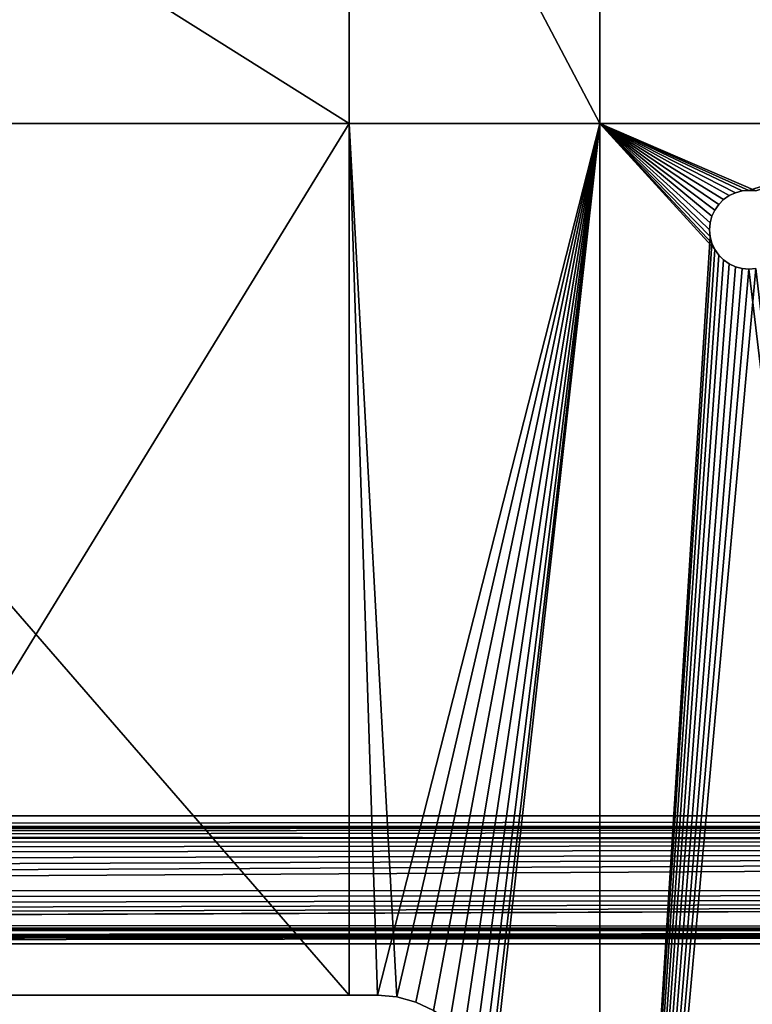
# Model space of a CAD drawing. Extents: x 4 to 899, y 7 to 454.
# Tile 763 of 1056: x 635 to 667, y 111 to 155. Entities that reach past the tile are written whole.
import ezdxf

# ---------------------------------------------------------------- set-up
doc = ezdxf.new("R2010")
doc.units = 0

msp = doc.modelspace()

# ---------------------------------------------------------------- linework, layer by layer
for points in [[(6.475002, 9.661072, 439.718628), (897.474976, 453.190216, 162.570862), (6.475001, 453.190216, 162.570862)], [(897.474976, 9.661072, 439.718628), (897.474976, 453.190216, 162.570862), (6.475002, 9.661072, 439.718628)], [(510.584869, 119.231735, 365.355408), (510.584869, 450.540619, 158.330627), (898.474976, 449.692596, 158.860535)], [(510.584869, 119.231735, 365.355408), (898.474976, 449.692596, 158.860535), (898.474976, 119.231735, 365.355408)], [(694.224976, 352.627258, 174.578629), (635.875, 272.910736, 224.391037), (694.224976, 92.276482, 337.263855)], [(694.224976, 91.879036, 336.627808), (635.547424, 298.887665, 207.27446), (694.224976, 352.229797, 173.942581)], [(635.174988, 298.62262, 207.440079), (635.374878, 298.741333, 207.365906), (694.224976, 91.879036, 336.627808)], [(694.224976, 91.879036, 336.627808), (635.374878, 298.741333, 207.365906), (635.547424, 298.887665, 207.27446)], [(694.224976, 91.879036, 336.627808), (634.718079, 298.481598, 207.528198), (634.953796, 298.535156, 207.49472)], [(635.875, 272.513275, 223.755005), (634.718079, 298.481598, 207.528198), (694.224976, 91.879036, 336.627808)], [(694.224976, 91.879036, 336.627808), (634.953796, 298.535156, 207.49472), (635.174988, 298.62262, 207.440079)], [(694.224976, 92.276482, 337.263855), (635.875, 272.910736, 224.391037), (635.853699, 272.704559, 224.519867)], [(635.790588, 272.504639, 224.644775), (635.687439, 272.317078, 224.761978), (694.224976, 92.276482, 337.263855)], [(694.224976, 92.276482, 337.263855), (635.853699, 272.704559, 224.519867), (635.790588, 272.504639, 224.644775)], [(694.224976, 91.879036, 336.627808), (635.853699, 272.307129, 223.88382), (635.875, 272.513275, 223.755005)], [(694.224976, 92.276482, 337.263855), (635.547424, 272.147552, 224.86792), (635.374878, 272.001221, 224.959351)], [(635.687439, 272.317078, 224.761978), (635.547424, 272.147552, 224.86792), (694.224976, 92.276482, 337.263855)], [(635.687439, 271.919647, 224.125946), (635.790588, 272.107208, 224.008743), (694.224976, 91.879036, 336.627808)], [(694.224976, 91.879036, 336.627808), (635.790588, 272.107208, 224.008743), (635.853699, 272.307129, 223.88382)], [(694.224976, 92.276482, 337.263855), (634.953796, 271.795044, 225.088181), (604.474976, 92.276482, 337.263855)], [(604.474976, 92.276482, 337.263855), (634.953796, 271.795044, 225.088181), (634.718079, 271.741486, 225.121643)], [(604.474976, 92.276482, 337.263855), (634.718079, 271.741486, 225.121643), (634.474976, 271.72345, 225.132919)], [(635.174988, 271.882507, 225.033524), (634.953796, 271.795044, 225.088181), (694.224976, 92.276482, 337.263855)], [(694.224976, 92.276482, 337.263855), (635.374878, 272.001221, 224.959351), (635.174988, 271.882507, 225.033524)], [(635.174988, 271.485077, 224.397476), (635.374878, 271.60379, 224.323318), (694.224976, 91.879036, 336.627808)], [(694.224976, 91.879036, 336.627808), (635.374878, 271.60379, 224.323318), (635.547424, 271.750122, 224.231873)], [(694.224976, 91.879036, 336.627808), (635.547424, 271.750122, 224.231873), (635.687439, 271.919647, 224.125946)], [(604.474976, 91.879036, 336.627808), (634.474976, 271.326019, 224.496887), (694.224976, 91.879036, 336.627808)], [(634.474976, 271.326019, 224.496887), (634.718079, 271.344055, 224.485611), (694.224976, 91.879036, 336.627808)], [(694.224976, 91.879036, 336.627808), (634.718079, 271.344055, 224.485611), (634.953796, 271.397614, 224.452148)], [(694.224976, 91.879036, 336.627808), (634.953796, 271.397614, 224.452148), (635.174988, 271.485077, 224.397476)], [(686.472534, 7.011475, 435.478394), (686.472534, 260.570923, 277.036865), (470.495117, 260.570923, 277.036865)], [(686.472534, 7.011475, 435.478394), (470.495117, 260.570923, 277.036865), (470.495117, 7.011475, 435.478394)], [(470.495117, 7.006176, 435.46991), (470.495117, 260.565613, 277.028381), (686.472534, 7.006176, 435.46991)], [(686.472534, 7.006176, 435.46991), (470.495117, 260.565613, 277.028381), (686.472534, 260.565613, 277.028381)], [(615.607117, 149.983551, 0.897724), (615.607117, 171.108551, 0.897724), (649.232117, 149.983551, 0.897724)], [(649.232117, 149.983551, 0.897724), (615.607117, 171.108551, 0.897724), (649.232117, 171.108551, 0.897724)], [(615.607117, 171.108551, 1.697724), (615.607117, 149.983551, 1.697724), (649.232117, 149.983551, 1.697724)], [(615.607117, 171.108551, 1.697724), (649.232117, 149.983551, 1.697724), (649.232117, 171.108551, 1.697724)], [(649.232117, 149.983551, 0.897724), (649.232117, 171.108551, 0.897724), (660.357117, 149.983551, 0.897724)], [(660.357117, 149.983551, 0.897724), (649.232117, 171.108551, 0.897724), (660.357117, 171.108551, 0.897724)], [(649.232117, 171.108551, 1.697724), (649.232117, 149.983551, 1.697724), (660.357117, 149.983551, 1.697724)], [(649.232117, 171.108551, 1.697724), (660.357117, 149.983551, 1.697724), (660.357117, 171.108551, 1.697724)], [(660.357117, 149.983551, 0.897724), (660.357117, 171.108551, 0.897724), (676.103577, 149.983551, 0.897724)], [(676.103577, 149.983551, 0.897724), (660.357117, 171.108551, 0.897724), (676.103577, 171.108551, 0.897724)], [(660.357117, 171.108551, 1.697724), (660.357117, 149.983551, 1.697724), (676.103577, 149.983551, 1.697724)], [(660.357117, 171.108551, 1.697724), (676.103577, 149.983551, 1.697724), (676.103577, 171.108551, 1.697724)], [(649.232117, 149.983551, 0.897724), (649.232117, 111.258553, 0.897724), (615.607117, 149.983551, 0.897724)], [(615.607117, 149.983551, 0.897724), (649.232117, 111.258553, 0.897724), (625.482117, 111.258553, 0.897724)], [(615.607117, 149.983551, 1.697724), (625.482117, 111.258553, 1.697724), (649.232117, 149.983551, 1.697724)], [(649.232117, 149.983551, 1.697724), (625.482117, 111.258553, 1.697724), (649.232117, 111.258553, 1.697724)], [(660.357117, 149.983551, 0.897724), (651.350342, 111.182594, 0.897724), (649.232117, 149.983551, 0.897724)], [(649.232117, 149.983551, 0.897724), (651.350342, 111.182594, 0.897724), (650.482117, 111.258553, 0.897724)], [(649.232117, 149.983551, 0.897724), (650.482117, 111.258553, 0.897724), (649.232117, 111.258553, 0.897724)], [(649.232117, 149.983551, 1.697724), (650.482117, 111.258553, 1.697724), (660.357117, 149.983551, 1.697724)], [(649.232117, 149.983551, 1.697724), (649.232117, 111.258553, 1.697724), (650.482117, 111.258553, 1.697724)], [(660.357117, 149.983551, 1.697724), (650.482117, 111.258553, 1.697724), (651.350342, 111.182594, 1.697724)], [(660.357117, 149.983551, 0.897724), (652.1922, 110.957024, 0.897724), (651.350342, 111.182594, 0.897724)], [(660.357117, 149.983551, 1.697724), (651.350342, 111.182594, 1.697724), (652.1922, 110.957024, 1.697724)], [(652.982117, 110.588676, 0.897724), (652.1922, 110.957024, 0.897724), (660.357117, 149.983551, 0.897724)], [(652.1922, 110.957024, 1.697724), (652.982117, 110.588676, 1.697724), (660.357117, 149.983551, 1.697724)], [(660.357117, 149.983551, 0.897724), (653.696045, 110.088776, 0.897724), (652.982117, 110.588676, 0.897724)], [(652.982117, 110.588676, 1.697724), (653.696045, 110.088776, 1.697724), (660.357117, 149.983551, 1.697724)], [(660.357117, 149.983551, 0.897724), (654.312317, 109.472488, 0.897724), (653.696045, 110.088776, 0.897724)], [(660.357117, 149.983551, 1.697724), (653.696045, 110.088776, 1.697724), (654.312317, 109.472488, 1.697724)], [(654.812195, 108.758553, 0.897724), (654.312317, 109.472488, 0.897724), (660.357117, 149.983551, 0.897724)], [(660.357117, 149.983551, 1.697724), (654.312317, 109.472488, 1.697724), (654.812195, 108.758553, 1.697724)], [(655.180542, 107.968651, 0.897724), (654.812195, 108.758553, 0.897724), (660.357117, 149.983551, 0.897724)], [(660.357117, 149.983551, 1.697724), (654.812195, 108.758553, 1.697724), (655.180542, 107.968651, 1.697724)], [(660.357117, 149.983551, 0.897724), (655.406128, 107.126793, 0.897724), (655.180542, 107.968651, 0.897724)], [(655.180542, 107.968651, 1.697724), (655.406128, 107.126793, 1.697724), (660.357117, 149.983551, 1.697724)], [(660.357117, 149.983551, 0.897724), (655.482117, 106.25856, 0.897724), (655.406128, 107.126793, 0.897724)], [(660.357117, 149.983551, 1.697724), (655.406128, 107.126793, 1.697724), (655.482117, 106.25856, 1.697724)], [(660.357117, 67.008553, 0.897724), (655.482117, 106.25856, 0.897724), (660.357117, 149.983551, 0.897724)], [(660.357117, 149.983551, 1.697724), (655.482117, 106.25856, 1.697724), (660.357117, 67.008553, 1.697724)], [(666.678223, 146.981964, 0.897724), (666.383545, 146.903015, 0.897724), (660.357117, 149.983551, 0.897724)], [(666.383545, 146.903015, 0.897724), (666.107117, 146.774094, 0.897724), (660.357117, 149.983551, 0.897724)], [(660.357117, 149.983551, 0.897724), (666.107117, 146.774094, 0.897724), (665.857239, 146.599136, 0.897724)], [(660.357117, 149.983551, 0.897724), (665.857239, 146.599136, 0.897724), (665.641541, 146.383423, 0.897724)], [(665.641541, 146.383423, 0.897724), (665.466553, 146.133545, 0.897724), (660.357117, 149.983551, 0.897724)], [(660.357117, 149.983551, 0.897724), (665.466553, 146.133545, 0.897724), (665.337646, 145.857086, 0.897724)], [(660.357117, 149.983551, 0.897724), (665.337646, 145.857086, 0.897724), (665.258667, 145.562439, 0.897724)], [(676.103577, 149.983551, 0.897724), (667.28595, 146.981964, 0.897724), (660.357117, 149.983551, 0.897724)], [(660.357117, 149.983551, 0.897724), (667.28595, 146.981964, 0.897724), (666.982117, 147.00856, 0.897724)], [(660.357117, 149.983551, 0.897724), (666.982117, 147.00856, 0.897724), (666.678223, 146.981964, 0.897724)], [(665.258667, 145.562439, 0.897724), (665.232117, 145.25856, 0.897724), (660.357117, 149.983551, 0.897724)], [(660.357117, 149.983551, 0.897724), (665.232117, 145.25856, 0.897724), (665.258667, 144.954666, 0.897724)], [(660.357117, 149.983551, 0.897724), (665.258667, 144.954666, 0.897724), (660.357117, 67.008553, 0.897724)], [(666.383545, 146.903015, 1.697724), (666.678223, 146.981964, 1.697724), (660.357117, 149.983551, 1.697724)], [(660.357117, 149.983551, 1.697724), (666.678223, 146.981964, 1.697724), (666.982117, 147.00856, 1.697724)], [(660.357117, 149.983551, 1.697724), (666.982117, 147.00856, 1.697724), (676.103577, 149.983551, 1.697724)], [(660.357117, 149.983551, 1.697724), (665.466553, 146.133545, 1.697724), (665.641541, 146.383423, 1.697724)], [(665.641541, 146.383423, 1.697724), (665.857239, 146.599136, 1.697724), (660.357117, 149.983551, 1.697724)], [(660.357117, 149.983551, 1.697724), (665.857239, 146.599136, 1.697724), (666.107117, 146.774094, 1.697724)], [(660.357117, 149.983551, 1.697724), (666.107117, 146.774094, 1.697724), (666.383545, 146.903015, 1.697724)], [(665.258667, 144.954666, 1.697724), (665.232117, 145.25856, 1.697724), (660.357117, 149.983551, 1.697724)], [(660.357117, 67.008553, 1.697724), (665.466553, 144.383545, 1.697724), (660.357117, 149.983551, 1.697724)], [(660.357117, 149.983551, 1.697724), (665.466553, 144.383545, 1.697724), (665.337646, 144.660019, 1.697724)], [(660.357117, 149.983551, 1.697724), (665.337646, 144.660019, 1.697724), (665.258667, 144.954666, 1.697724)], [(665.232117, 145.25856, 1.697724), (665.258667, 145.562439, 1.697724), (660.357117, 149.983551, 1.697724)], [(660.357117, 149.983551, 1.697724), (665.258667, 145.562439, 1.697724), (665.337646, 145.857086, 1.697724)], [(660.357117, 149.983551, 1.697724), (665.337646, 145.857086, 1.697724), (665.466553, 146.133545, 1.697724)], [(676.103577, 149.983551, 1.697724), (666.982117, 147.00856, 1.697724), (667.28595, 146.981964, 1.697724)], [(666.678223, 146.981964, 0.897724), (666.678223, 146.981964, 1.697724), (666.383545, 146.903015, 0.897724)], [(666.383545, 146.903015, 0.897724), (666.678223, 146.981964, 1.697724), (666.383545, 146.903015, 1.697724)], [(666.982117, 147.00856, 0.897724), (666.982117, 147.00856, 1.697724), (666.678223, 146.981964, 0.897724)], [(666.678223, 146.981964, 0.897724), (666.982117, 147.00856, 1.697724), (666.678223, 146.981964, 1.697724)], [(667.28595, 146.981964, 0.897724), (667.28595, 146.981964, 1.697724), (666.982117, 147.00856, 0.897724)], [(666.982117, 147.00856, 0.897724), (667.28595, 146.981964, 1.697724), (666.982117, 147.00856, 1.697724)], [(665.857239, 146.599136, 0.897724), (665.857239, 146.599136, 1.697724), (665.641541, 146.383423, 0.897724)], [(665.641541, 146.383423, 0.897724), (665.857239, 146.599136, 1.697724), (665.641541, 146.383423, 1.697724)], [(666.107117, 146.774094, 0.897724), (666.107117, 146.774094, 1.697724), (665.857239, 146.599136, 0.897724)], [(665.857239, 146.599136, 0.897724), (666.107117, 146.774094, 1.697724), (665.857239, 146.599136, 1.697724)], [(666.383545, 146.903015, 0.897724), (666.383545, 146.903015, 1.697724), (666.107117, 146.774094, 0.897724)], [(666.107117, 146.774094, 0.897724), (666.383545, 146.903015, 1.697724), (666.107117, 146.774094, 1.697724)], [(665.466553, 146.133545, 0.897724), (665.466553, 146.133545, 1.697724), (665.337646, 145.857086, 0.897724)], [(665.337646, 145.857086, 0.897724), (665.466553, 146.133545, 1.697724), (665.337646, 145.857086, 1.697724)], [(665.641541, 146.383423, 0.897724), (665.641541, 146.383423, 1.697724), (665.466553, 146.133545, 0.897724)], [(665.466553, 146.133545, 0.897724), (665.641541, 146.383423, 1.697724), (665.466553, 146.133545, 1.697724)], [(665.337646, 145.857086, 0.897724), (665.337646, 145.857086, 1.697724), (665.258667, 145.562439, 0.897724)], [(665.258667, 145.562439, 0.897724), (665.337646, 145.857086, 1.697724), (665.258667, 145.562439, 1.697724)], [(665.258667, 145.562439, 0.897724), (665.258667, 145.562439, 1.697724), (665.232117, 145.25856, 0.897724)], [(665.232117, 145.25856, 0.897724), (665.258667, 145.562439, 1.697724), (665.232117, 145.25856, 1.697724)], [(665.232117, 145.25856, 0.897724), (665.232117, 145.25856, 1.697724), (665.258667, 144.954666, 0.897724)], [(665.258667, 144.954666, 0.897724), (665.232117, 145.25856, 1.697724), (665.258667, 144.954666, 1.697724)], [(660.357117, 67.008553, 0.897724), (665.258667, 144.954666, 0.897724), (665.337646, 144.660019, 0.897724)], [(665.258667, 144.954666, 0.897724), (665.258667, 144.954666, 1.697724), (665.337646, 144.660019, 0.897724)], [(665.337646, 144.660019, 0.897724), (665.258667, 144.954666, 1.697724), (665.337646, 144.660019, 1.697724)], [(660.357117, 67.008553, 0.897724), (665.337646, 144.660019, 0.897724), (665.466553, 144.383545, 0.897724)], [(665.641541, 144.133667, 0.897724), (660.357117, 67.008553, 0.897724), (665.466553, 144.383545, 0.897724)], [(660.357117, 67.008553, 1.697724), (665.641541, 144.133667, 1.697724), (665.466553, 144.383545, 1.697724)], [(665.337646, 144.660019, 0.897724), (665.337646, 144.660019, 1.697724), (665.466553, 144.383545, 0.897724)], [(665.466553, 144.383545, 0.897724), (665.337646, 144.660019, 1.697724), (665.466553, 144.383545, 1.697724)], [(665.466553, 144.383545, 0.897724), (665.466553, 144.383545, 1.697724), (665.641541, 144.133667, 0.897724)], [(665.641541, 144.133667, 0.897724), (665.466553, 144.383545, 1.697724), (665.641541, 144.133667, 1.697724)], [(665.857239, 143.917984, 0.897724), (660.357117, 67.008553, 0.897724), (665.641541, 144.133667, 0.897724)], [(665.857239, 143.917984, 1.697724), (665.641541, 144.133667, 1.697724), (660.357117, 67.008553, 1.697724)], [(665.857239, 143.917984, 0.897724), (666.107117, 143.743011, 0.897724), (660.357117, 67.008553, 0.897724)], [(660.357117, 67.008553, 1.697724), (666.107117, 143.743011, 1.697724), (665.857239, 143.917984, 1.697724)], [(665.641541, 144.133667, 0.897724), (665.641541, 144.133667, 1.697724), (665.857239, 143.917984, 0.897724)], [(665.857239, 143.917984, 0.897724), (665.641541, 144.133667, 1.697724), (665.857239, 143.917984, 1.697724)], [(665.857239, 143.917984, 0.897724), (665.857239, 143.917984, 1.697724), (666.107117, 143.743011, 0.897724)], [(666.107117, 143.743011, 0.897724), (665.857239, 143.917984, 1.697724), (666.107117, 143.743011, 1.697724)], [(660.357117, 67.008553, 0.897724), (666.107117, 143.743011, 0.897724), (666.383545, 143.61409, 0.897724)], [(660.357117, 67.008553, 1.697724), (666.383545, 143.61409, 1.697724), (666.107117, 143.743011, 1.697724)], [(660.357117, 67.008553, 0.897724), (666.383545, 143.61409, 0.897724), (666.678223, 143.535141, 0.897724)], [(666.678223, 143.535141, 1.697724), (666.383545, 143.61409, 1.697724), (660.357117, 67.008553, 1.697724)], [(666.678223, 143.535141, 0.897724), (666.982117, 143.50856, 0.897724), (660.357117, 67.008553, 0.897724)], [(676.103577, 67.008553, 1.697724), (667.28595, 143.535141, 1.697724), (660.357117, 67.008553, 1.697724)], [(660.357117, 67.008553, 1.697724), (667.28595, 143.535141, 1.697724), (666.982117, 143.50856, 1.697724)], [(660.357117, 67.008553, 1.697724), (666.982117, 143.50856, 1.697724), (666.678223, 143.535141, 1.697724)], [(660.357117, 67.008553, 0.897724), (666.982117, 143.50856, 0.897724), (676.103577, 67.008553, 0.897724)], [(666.107117, 143.743011, 0.897724), (666.107117, 143.743011, 1.697724), (666.383545, 143.61409, 0.897724)], [(666.383545, 143.61409, 0.897724), (666.107117, 143.743011, 1.697724), (666.383545, 143.61409, 1.697724)], [(666.383545, 143.61409, 0.897724), (666.383545, 143.61409, 1.697724), (666.678223, 143.535141, 0.897724)], [(666.678223, 143.535141, 0.897724), (666.383545, 143.61409, 1.697724), (666.678223, 143.535141, 1.697724)], [(666.678223, 143.535141, 0.897724), (666.678223, 143.535141, 1.697724), (666.982117, 143.50856, 0.897724)], [(666.982117, 143.50856, 0.897724), (666.678223, 143.535141, 1.697724), (666.982117, 143.50856, 1.697724)], [(676.103577, 67.008553, 0.897724), (666.982117, 143.50856, 0.897724), (667.28595, 143.535141, 0.897724)], [(666.982117, 143.50856, 0.897724), (666.982117, 143.50856, 1.697724), (667.28595, 143.535141, 0.897724)], [(667.28595, 143.535141, 0.897724), (666.982117, 143.50856, 1.697724), (667.28595, 143.535141, 1.697724)], [(510.584869, 118.751373, 365.655548), (510.584869, 119.231735, 365.355408), (898.474976, 119.231735, 365.355408)], [(510.584869, 118.751373, 365.655548), (898.474976, 119.231735, 365.355408), (898.474976, 118.751373, 365.655548)], [(898.474976, 118.751373, 365.655548), (520.203674, 118.684036, 365.697632), (510.584869, 118.751373, 365.655548)], [(898.474976, 118.751373, 365.655548), (520.65448, 118.618355, 365.738678), (520.203674, 118.684036, 365.697632)], [(521.085693, 118.488876, 365.81958), (520.65448, 118.618355, 365.738678), (898.474976, 118.751373, 365.655548)], [(521.085693, 118.488876, 365.81958), (898.474976, 118.751373, 365.655548), (521.484802, 118.299355, 365.938019)], [(521.484802, 118.299355, 365.938019), (898.474976, 118.751373, 365.655548), (898.474976, 118.20842, 365.994843)], [(521.484802, 118.299355, 365.938019), (898.474976, 118.20842, 365.994843), (898.474976, 118.089188, 366.069336)], [(898.474976, 118.089188, 366.069336), (521.840332, 118.055267, 366.090546), (521.484802, 118.299355, 365.938019)], [(898.474976, 118.089188, 366.069336), (522.141968, 117.763641, 366.272766), (521.840332, 118.055267, 366.090546)], [(522.380981, 117.432922, 366.479431), (522.141968, 117.763641, 366.272766), (898.474976, 118.089188, 366.069336)], [(898.474976, 118.089188, 366.069336), (522.550537, 117.072647, 366.704559), (522.380981, 117.432922, 366.479431)], [(898.474976, 118.089188, 366.069336), (522.645752, 116.693222, 366.94165), (522.550537, 117.072647, 366.704559)], [(898.474976, 115.870155, 367.455933), (522.604187, 115.921005, 367.424164), (898.474976, 118.089188, 366.069336)], [(898.474976, 118.089188, 366.069336), (522.604187, 115.921005, 367.424164), (522.663757, 116.305611, 367.183838)], [(522.663757, 116.305611, 367.183838), (522.645752, 116.693222, 366.94165), (898.474976, 118.089188, 366.069336)], [(898.474976, 115.870155, 367.455933), (522.468628, 115.550514, 367.65567), (522.604187, 115.921005, 367.424164)], [(898.474976, 114.244453, 368.471802), (521.243103, 114.401749, 368.373505), (898.474976, 115.870155, 367.455933)], [(898.474976, 115.870155, 367.455933), (521.243103, 114.401749, 368.373505), (521.259827, 114.405304, 368.371277)], [(898.474976, 115.870155, 367.455933), (521.259827, 114.405304, 368.371277), (521.275574, 114.411232, 368.367584)], [(521.275574, 114.411232, 368.367584), (521.655823, 114.626846, 368.232849), (898.474976, 115.870155, 367.455933)], [(898.474976, 115.870155, 367.455933), (521.655823, 114.626846, 368.232849), (521.987488, 114.893951, 368.065948)], [(898.474976, 115.870155, 367.455933), (521.987488, 114.893951, 368.065948), (522.261108, 115.204834, 367.871674)], [(522.261108, 115.204834, 367.871674), (522.468628, 115.550514, 367.65567), (898.474976, 115.870155, 367.455933)], [(520.125, 113.649734, 368.843414), (898.474976, 114.141403, 368.536194), (510.584869, 113.546455, 368.907959)], [(510.584869, 113.546455, 368.907959), (898.474976, 114.141403, 368.536194), (898.474976, 113.546455, 368.907959)], [(520.125, 113.649734, 368.843414), (520.171936, 113.65287, 368.841461), (898.474976, 114.141403, 368.536194)], [(898.474976, 114.141403, 368.536194), (520.171936, 113.65287, 368.841461), (520.217712, 113.662186, 368.835632)], [(898.474976, 114.141403, 368.536194), (520.217712, 113.662186, 368.835632), (520.261169, 113.67746, 368.82608)], [(520.261169, 113.67746, 368.82608), (520.301331, 113.698318, 368.813049), (898.474976, 114.141403, 368.536194)], [(898.474976, 114.141403, 368.536194), (520.301331, 113.698318, 368.813049), (520.337097, 113.724251, 368.796844)], [(898.474976, 114.141403, 368.536194), (520.337097, 113.724251, 368.796844), (520.367676, 113.754601, 368.777893)], [(520.367676, 113.754601, 368.777893), (520.392273, 113.788651, 368.756622), (898.474976, 114.141403, 368.536194)], [(898.474976, 114.141403, 368.536194), (520.392273, 113.788651, 368.756622), (520.410339, 113.825531, 368.733582)], [(898.474976, 114.141403, 368.536194), (520.410339, 113.825531, 368.733582), (520.421326, 113.864349, 368.70932)], [(520.421326, 113.864349, 368.70932), (520.424988, 113.904152, 368.684448), (898.474976, 114.141403, 368.536194)], [(898.474976, 114.244453, 368.471802), (520.424988, 114.244453, 368.471802), (521.243103, 114.401749, 368.373505)], [(898.474976, 114.141403, 368.536194), (520.424988, 114.141403, 368.536194), (898.474976, 114.244453, 368.471802)], [(898.474976, 114.244453, 368.471802), (520.424988, 114.141403, 368.536194), (520.424988, 114.244453, 368.471802)], [(898.474976, 114.141403, 368.536194), (520.424988, 113.904152, 368.684448), (520.424988, 114.141403, 368.536194)], [(897.474976, 7.011475, 435.478394), (510.584869, 7.011475, 435.478394), (510.584869, 113.546455, 368.907959)], [(510.584869, 113.546455, 368.907959), (898.474976, 113.546455, 368.907959), (897.474976, 7.011475, 435.478394)], [(625.482117, 111.258553, 1.697724), (625.482117, 111.258553, 0.897724), (649.232117, 111.258553, 1.697724)], [(649.232117, 111.258553, 1.697724), (625.482117, 111.258553, 0.897724), (649.232117, 111.258553, 0.897724)], [(649.232117, 111.258553, 1.697724), (649.232117, 111.258553, 0.897724), (650.482117, 111.258553, 1.697724)], [(650.482117, 111.258553, 1.697724), (649.232117, 111.258553, 0.897724), (650.482117, 111.258553, 0.897724)], [(651.350342, 111.182594, 0.897724), (651.350342, 111.182594, 1.697724), (650.482117, 111.258553, 0.897724)], [(650.482117, 111.258553, 0.897724), (651.350342, 111.182594, 1.697724), (650.482117, 111.258553, 1.697724)], [(652.1922, 110.957024, 0.897724), (652.1922, 110.957024, 1.697724), (651.350342, 111.182594, 0.897724)], [(651.350342, 111.182594, 0.897724), (652.1922, 110.957024, 1.697724), (651.350342, 111.182594, 1.697724)], [(652.982117, 110.588676, 0.897724), (652.982117, 110.588676, 1.697724), (652.1922, 110.957024, 0.897724)], [(652.1922, 110.957024, 0.897724), (652.982117, 110.588676, 1.697724), (652.1922, 110.957024, 1.697724)]]:
    msp.add_3dface(points)

doc.saveas('drawing.dxf')
